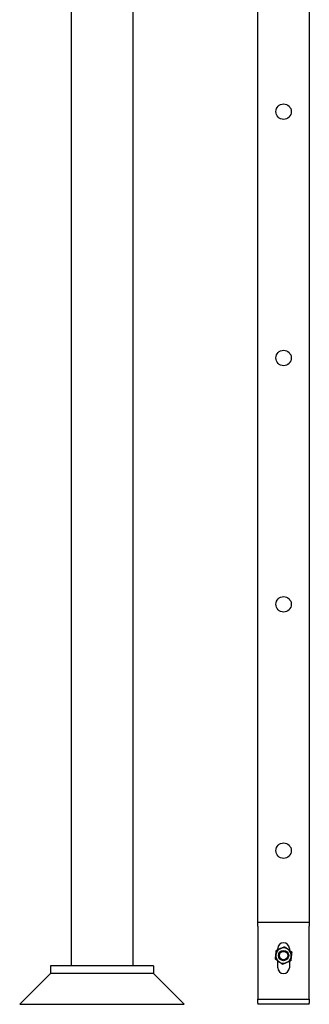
# Model space of a CAD drawing. Header units: inches. Extents: x 24 to 1128, y -94 to 748.
# Tile 444 of 573: x 771 to 785, y 128 to 175. Entities that reach past the tile are written whole.
import ezdxf

# ---------------------------------------------------------------- set-up
doc = ezdxf.new("R2010")
doc.units = ezdxf.units.IN
doc.header["$LTSCALE"] = 32
doc.header["$MEASUREMENT"] = 0
doc.layers.add('Visible (ANSI)', color=7, linetype='Continuous', lineweight=30)

msp = doc.modelspace()

# ---------------------------------------------------------------- linework, layer by layer
at = {"layer": 'Visible (ANSI)'}
for p, q in [((782.21339, 131.50112), (782.21339, 235.81546)), ((784.71339, 235.81546), (784.71339, 131.50112)), ((773.13339, 228.6719), (773.13339, 129.37612)), ((776.13339, 228.6719), (776.13339, 129.37612)), ((782.21339, 131.50112), (784.71339, 131.50112)), ((782.21339, 131.31112), (782.21339, 131.50112)), ((784.71339, 131.50112), (784.71339, 131.31112)), ((782.21339, 131.31112), (782.21339, 128.13112)), ((784.71339, 128.13112), (784.71339, 131.31112)), ((783.18214, 130.16255), (783.18214, 130.21987)), ((783.74464, 130.21987), (783.74464, 130.13462)), ((783.18214, 129.28237), (783.18214, 129.61763)), ((783.74464, 129.58969), (783.74464, 129.28237)), ((772.13339, 129.37612), (772.13339, 129.00112)), ((777.13339, 129.37612), (772.13339, 129.37612)), ((777.13339, 129.37612), (777.13339, 129.00112)), ((772.13339, 129.00112), (770.63339, 127.50112)), ((777.13339, 129.00112), (772.13339, 129.00112)), ((777.13339, 129.00112), (772.13339, 129.00112)), ((777.13339, 129.00112), (778.63339, 127.50112)), ((782.21339, 128.13112), (782.21339, 127.75112)), ((784.71339, 127.75112), (784.71339, 128.13112)), ((782.21339, 127.75112), (784.71339, 127.75112)), ((782.21339, 127.56112), (782.21339, 127.75112)), ((784.71339, 127.75112), (784.71339, 127.56112)), ((770.63339, 127.50112), (778.63339, 127.50112)), ((782.21339, 127.56112), (782.21339, 127.50112)), ((784.71339, 127.50112), (782.21339, 127.50112)), ((784.71339, 127.50112), (784.71339, 127.56112))]:
    msp.add_line(p, q, dxfattribs=at)
for centre, radius in [((783.46339, 170.98612), 0.375), ((783.46339, 170.98612), 0.375), ((783.46339, 158.98612), 0.375), ((783.46339, 158.98612), 0.375), ((783.46339, 146.98612), 0.375), ((783.46339, 146.98612), 0.375), ((783.46339, 134.98612), 0.375), ((783.46339, 134.98612), 0.375), ((783.46339, 129.87612), 0.25014), ((783.46339, 129.87612), 0.25), ((783.46339, 129.87612), 0.20281)]:
    msp.add_circle(centre, radius, dxfattribs=at)
for centre, radius, start, end in [((783.46339, 130.21987), 0.28125, 0, 180), ((783.46339, 129.87612), 0.375, 113.571108, 173.571108), ((783.46339, 129.87612), 0.375, 53.571108, 113.571108), ((783.46339, 129.87612), 0.375, 353.571108, 53.571108), ((783.46339, 129.87612), 0.375, 173.571108, 233.571108), ((783.46339, 129.87612), 0.375, 233.571108, 293.571108), ((783.46339, 129.87612), 0.375, 293.571108, 353.571108), ((783.46339, 129.28237), 0.28125, 180, 0)]:
    msp.add_arc(centre, radius, start, end, dxfattribs=at)
for points in [[(783.09075, 129.91811), (783.102, 130.01796), (783.11499, 130.13326)], [(783.11499, 130.13326), (783.22134, 130.17966), (783.31344, 130.21984)], [(783.31344, 130.21984), (783.40553, 130.26002), (783.51188, 130.30641)], [(783.51188, 130.30641), (783.60523, 130.23752), (783.68608, 130.17785)], [(783.68608, 130.17785), (783.76692, 130.11818), (783.86028, 130.04928)], [(783.86028, 130.04928), (783.84729, 129.93398), (783.83604, 129.83414)], [(783.06651, 129.70297), (783.0795, 129.81826), (783.09075, 129.91811)], [(783.24071, 129.5744), (783.15986, 129.63407), (783.06651, 129.70297)], [(783.41491, 129.44583), (783.32156, 129.51473), (783.24071, 129.5744)], [(783.61335, 129.53241), (783.52125, 129.49223), (783.41491, 129.44583)], [(783.81179, 129.61899), (783.70545, 129.57259), (783.61335, 129.53241)], [(783.83604, 129.83414), (783.82478, 129.73429), (783.81179, 129.61899)]]:
    msp.add_rational_spline(points, [1, 1.0379548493, 1], degree=2, dxfattribs=at)

doc.saveas('drawing.dxf')
